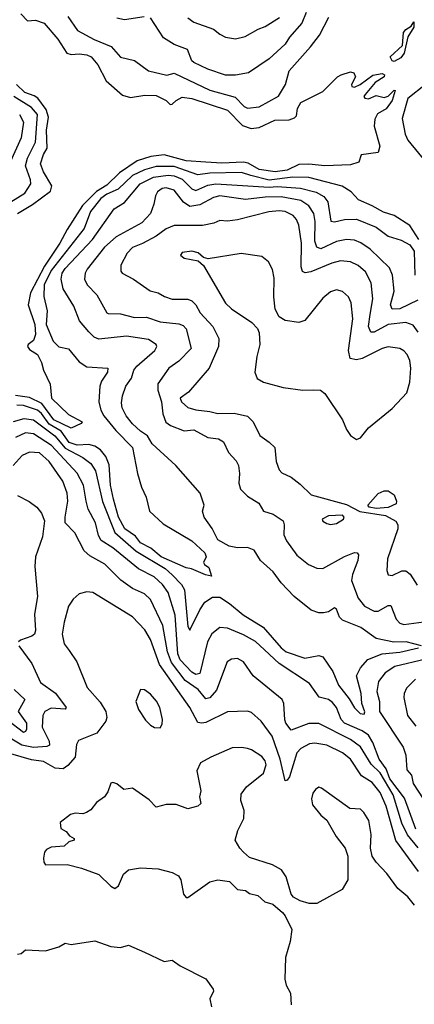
# Model space of a CAD drawing. Extents: x 1552033 to 1694788, y 811965 to 917215.
# Tile 292 of 632: x 1609365 to 1611358, y 894558 to 899522. Entities that reach past the tile are written whole.
import ezdxf

# ---------------------------------------------------------------- set-up
doc = ezdxf.new("R2010")
doc.units = 0

msp = doc.modelspace()

# ---------------------------------------------------------------- linework, layer by layer
at = {"layer": '0CON20XD'}
for points in [[(1609371.9, 899551.9), (1609405, 899516.2), (1609445, 899519.6), (1609489.4, 899505), (1609558.1, 899425), (1609603, 899353), (1609625, 899347.1), (1609665, 899350.4)], [(1609608.5, 899538.5), (1609657.8, 899467.8), (1609742.2, 899422.2), (1609827.4, 899387.4), (1609875, 899333.6), (1609945, 899316.2), (1610016, 899265), (1610107.8, 899242.2), (1610145, 899253.3), (1610325, 899166.8), (1610452.3, 899132.3), (1610498.5, 899085), (1610515, 899076.2), (1610575, 899082.7), (1610672.4, 899137.6), (1610707.1, 899195), (1610726, 899265), (1610833.8, 899385), (1610879.3, 899445), (1610926.2, 899535)], [(1609993.7, 899536.3), (1609895, 899521.8), (1609855, 899530)], [(1610811.5, 899558.5), (1610788.8, 899505), (1610728, 899435), (1610705, 899398.9), (1610624.4, 899325), (1610520.6, 899255), (1610455, 899242.3), (1610405, 899243.6), (1610315, 899272.8), (1610245, 899306), (1610235, 899315.6), (1610212.2, 899372.2), (1610145, 899397.5), (1610090.6, 899430.6), (1610025, 899531.4)], [(1610215, 899531.4), (1610245, 899510.5), (1610344, 899475), (1610375, 899448.8), (1610404.3, 899435), (1610455, 899426.8), (1610502.8, 899437.2), (1610569.2, 899475), (1610605, 899488.2), (1610676.9, 899533.1)], [(1611255, 899312.3), (1611244.8, 899315), (1611235.4, 899335), (1611298.2, 899391.8), (1611302.9, 899457.1), (1611315, 899473.3), (1611340.9, 899489.1), (1611355, 899512.5), (1611355.3, 899485), (1611324, 899436), (1611306.4, 899353.6), (1611289.8, 899330.3), (1611255, 899312.3)], [(1609665, 899350.4), (1609705, 899345.3), (1609725.6, 899335), (1609760, 899295), (1609802, 899215), (1609885, 899142.5), (1609925, 899130.8), (1609997.7, 899142.3), (1610055, 899140), (1610105, 899115.6), (1610125, 899095.7), (1610135, 899095.8), (1610155, 899115.7), (1610185, 899131.4), (1610235, 899125.5), (1610415, 899065.7), (1610489.4, 898989.4), (1610533.5, 898973.5), (1610575, 898978.8), (1610654, 899016), (1610725, 899017.7), (1610751.8, 899028.2), (1610762.4, 899037.6), (1610767.1, 899075), (1610785, 899105.8), (1610895, 899161.2), (1610970, 899235), (1610987.5, 899245), (1611035, 899258.8), (1611052.5, 899255), (1611060, 899235), (1611040, 899195), (1611042.5, 899185), (1611055, 899182.5), (1611083.3, 899195), (1611147.4, 899242.6), (1611195, 899251.5), (1611206.9, 899245), (1611204.4, 899235), (1611160, 899205), (1611108.8, 899145), (1611102.5, 899135), (1611107, 899127), (1611126.4, 899123.6), (1611165, 899140), (1611205, 899130), (1611225, 899137.5), (1611255, 899167.5), (1611260, 899165), (1611245.6, 899115), (1611215, 899073.8), (1611171.9, 899048.1), (1611158.8, 899021.2), (1611154, 898985), (1611183.8, 898885), (1611175, 898853.3), (1611088.3, 898841.7), (1611077.5, 898805), (1611035, 898791.1), (1610905, 898786), (1610824.7, 898794.7), (1610775, 898793), (1610715, 898764.6), (1610655, 898756), (1610575, 898767.9), (1610518.4, 898798.4), (1610495, 898804.3), (1610385, 898799), (1610305.2, 898804.8), (1610205, 898810.2), (1610095, 898841.4), (1610028.1, 898831.9), (1609958.3, 898811.7), (1609869.8, 898750.2), (1609805, 898688), (1609753.5, 898656.5), (1609683, 898585), (1609605.6, 898464.4), (1609568.8, 898395), (1609491, 898279), (1609419.4, 898145), (1609408.8, 898085), (1609441.6, 897985), (1609445.7, 897935.7), (1609435.2, 897904.8), (1609407.5, 897885), (1609404.1, 897875), (1609415, 897860.5), (1609455, 897834.6), (1609476.2, 897793.8), (1609486.2, 897755), (1609519, 897685), (1609525.4, 897615), (1609611.2, 897531.2), (1609680, 897495), (1609675, 897486.7), (1609625, 897463.3), (1609537.1, 897505), (1609476.9, 897586.9), (1609415, 897618.4), (1609345, 897627.6)], [(1609354, 898546), (1609430, 898590), (1609521.7, 898658.3), (1609526.9, 898685), (1609485, 898755.6), (1609471.1, 898795), (1609485, 898842.9), (1609504.1, 898875), (1609500.8, 898965), (1609511.5, 899031.5), (1609499.5, 899069.5), (1609456.3, 899126.3), (1609438.9, 899138.9), (1609392.1, 899155), (1609348.8, 899195)], [(1611413.6, 899196.4), (1611324.3, 899125), (1611295.4, 899025), (1611311.8, 898945), (1611324.5, 898915), (1611455.4, 898755)], [(1609320.8, 898605), (1609392.2, 898647.8), (1609421.9, 898695), (1609420.7, 898715), (1609395.2, 898785.2), (1609405.6, 898825), (1609445.5, 898905), (1609454.5, 899045), (1609425, 899080.3), (1609335.1, 899135.1)], [(1609364.1, 899045), (1609383.9, 899005), (1609372.5, 898927.5), (1609317.7, 898805)], [(1611379.6, 898415), (1611335, 898485.5), (1611255.3, 898535), (1611201.6, 898551.6), (1611145, 898584.7), (1611075, 898613.8), (1611038.6, 898655), (1610992.8, 898682.8), (1610825, 898727.1), (1610745, 898729), (1610625, 898714), (1610532.3, 898737.7), (1610485, 898751.6), (1610325, 898748), (1610265, 898739.8), (1610145, 898782.3), (1610055, 898781.5), (1609995, 898764.9), (1609935, 898737.6), (1609862.3, 898667.7), (1609805, 898642), (1609775, 898621.5), (1609723.1, 898555), (1609690.8, 898469.2), (1609525, 898258.5), (1609489.5, 898185), (1609487, 898127), (1609504.6, 898055), (1609499.6, 897985), (1609535, 897900.9), (1609563.4, 897873.4), (1609612.4, 897862.4), (1609665, 897797.9), (1609705, 897772.9), (1609810, 897765), (1609809.2, 897745), (1609779.2, 897700.7), (1609769.2, 897675), (1609765.6, 897595), (1609775, 897553.8), (1609791, 897525), (1609850.9, 897450.9), (1609934.8, 897365), (1609959.5, 897235), (1609979.8, 897165), (1610003.5, 897115), (1610020, 897045), (1610090.5, 896980.5), (1610235, 896895.4), (1610300, 896835), (1610306.1, 896813.9), (1610293.3, 896785), (1610297.5, 896775), (1610320.3, 896760.3), (1610333, 896717), (1610302.9, 896722.9), (1610233, 896753), (1610205, 896759.3), (1610079.6, 896815), (1610027.9, 896857.9), (1609975, 896884.5), (1609949.3, 896919.3), (1609896, 896955), (1609865, 897014.7), (1609838.8, 897105), (1609824.1, 897175.9), (1609817.8, 897277.8), (1609799.5, 897319.5), (1609773.2, 897353.2), (1609745, 897373), (1609715, 897380.7), (1609655, 897376.8), (1609615, 897390.9), (1609575, 897447.7), (1609513.8, 897483.8), (1609475, 897537), (1609455, 897554.1), (1609385, 897577.9), (1609351.4, 897578.6)], [(1610422.1, 896867.9), (1610365, 896900), (1610336.8, 896956.8), (1610296.7, 897015), (1610288.2, 897045), (1610297.1, 897075), (1610275.7, 897135.7), (1610154.2, 897275), (1610034.2, 897384.2), (1610011.2, 897425), (1609975, 897447.5), (1609935.3, 897485), (1609902.9, 897525), (1609883, 897565), (1609878.7, 897591.3), (1609884.3, 897625.7), (1609902, 897675), (1609929.3, 897715), (1609941.5, 897755), (1609956.2, 897775), (1610046.9, 897855), (1610058.5, 897875), (1610054.4, 897885), (1610015, 897910), (1609905, 897926.2), (1609765, 897911.2), (1609742, 897922), (1609715, 897948.6), (1609666.8, 898005), (1609638.8, 898078.8), (1609584.8, 898164.8), (1609575.3, 898215), (1609580.4, 898245), (1609595, 898268.7), (1609732.2, 898415), (1609841.6, 898568.4), (1609895, 898601.1), (1609973.2, 898695), (1610041, 898729), (1610115, 898739.3), (1610145, 898734.9), (1610185, 898718), (1610235, 898670.4), (1610255, 898660.8), (1610315, 898687.6), (1610355, 898695.7), (1610625, 898678.3), (1610665, 898681.2), (1610782.9, 898672.9), (1610862.6, 898652.6), (1610900.7, 898630.7), (1610921.7, 898605), (1610936.1, 898506.1), (1610955, 898503.5), (1611005, 898515.2), (1611065, 898516.2), (1611165, 898476.5), (1611225, 898431.9), (1611291.5, 898411.5), (1611335, 898388.2), (1611356.6, 898355), (1611360.4, 898235)], [(1611375, 898108), (1611285, 898064.8), (1611245, 898063.2), (1611237.3, 898085), (1611255.5, 898154.5), (1611247.3, 898235), (1611231.7, 898271.7), (1611135, 898365.3), (1611087.5, 898397.5), (1611055, 898410.5), (1611015, 898413.6), (1610965, 898404.8), (1610885, 898367.3), (1610865.5, 898375), (1610855.2, 898405.2), (1610857.6, 898505), (1610850.2, 898545), (1610825, 898584.1), (1610785, 898610.6), (1610685, 898629), (1610605, 898628.3), (1610505, 898616.3), (1610375, 898634.8), (1610343.5, 898626.5), (1610275, 898588.6), (1610225, 898580.4), (1610192.3, 898602.2), (1610145, 898662.5), (1610105, 898675.3), (1610085, 898671.8), (1610060.8, 898655), (1610050.8, 898635), (1610043.2, 898593.2), (1610026.2, 898545), (1609981.6, 898498.4), (1609852.5, 898427.5), (1609793.9, 898376.1), (1609706.6, 898265), (1609695.4, 898245), (1609691.8, 898215), (1609705.4, 898185), (1609755, 898135.5), (1609804.5, 898045), (1609811.4, 898041.4), (1609875, 898040.3), (1609945, 898020.5), (1610005, 898022.7), (1610075, 897998.8), (1610169.1, 897989.1), (1610190, 897980), (1610205, 897964.3), (1610231.5, 897865), (1610169.2, 897800.8), (1610118.2, 897765), (1610062.8, 897687.2), (1610063.1, 897655), (1610081.7, 897595), (1610087.5, 897535), (1610102.8, 897492.8), (1610126.8, 897476.8), (1610195, 897449.5), (1610245, 897455.4), (1610315, 897415.3), (1610368.9, 897408.9), (1610394.6, 897394.6), (1610420, 897340), (1610458.4, 897298.4), (1610470, 897275), (1610475.4, 897235), (1610471.8, 897185), (1610480.5, 897155), (1610515, 897120.8), (1610572.9, 897085), (1610596, 897045), (1610645, 897028.7), (1610695.3, 896995.3), (1610701.2, 896975), (1610698.8, 896925), (1610711.8, 896895), (1610765, 896822.9), (1610822.5, 896775), (1610865, 896756.4), (1610895, 896756.2), (1611005, 896815.4), (1611055, 896835.7), (1611068.8, 896835), (1611075.5, 896825), (1611072.9, 896795), (1611045.4, 896725), (1611040.4, 896695), (1611074.4, 896605.6), (1611106.7, 896565), (1611155, 896539.6), (1611175, 896539.6), (1611225, 896568.6), (1611238.8, 896568.8), (1611265, 896500), (1611285, 896480), (1611305, 896472.7), (1611405, 896486.9)], [(1611377.2, 897947.2), (1611351.8, 897981.8), (1611315, 897995.3), (1611225, 897985.2), (1611155, 897947.5), (1611137.8, 897947.8), (1611126.6, 897975), (1611133.9, 898036.1), (1611147.5, 898115), (1611138.8, 898195), (1611111, 898251), (1611073.7, 898283.7), (1611035, 898302.4), (1610985, 898306.4), (1610941.4, 898295), (1610835, 898251.6), (1610806.9, 898246.9), (1610792.6, 898252.6), (1610787.1, 898277.1), (1610788.3, 898395), (1610775, 898485.8), (1610762.8, 898515), (1610746.1, 898535), (1610705, 898555.2), (1610675, 898559.3), (1610623.6, 898553.6), (1610465, 898513.5), (1610415, 898507.3), (1610375, 898509.6), (1610345, 898496.4), (1610287.5, 898485), (1610145, 898484.1), (1610105, 898468.2), (1610055, 898431.9), (1609985, 898394.2), (1609935, 898373.8), (1609907.5, 898345), (1609875.8, 898285), (1609875.8, 898255), (1609882, 898245), (1609939.2, 898215), (1610023.8, 898155), (1610065, 898145.5), (1610096.5, 898126.5), (1610135, 898113.6), (1610215, 898113.5), (1610234.8, 898104.8), (1610254, 898085), (1610276.8, 898045), (1610339.6, 897975), (1610371.5, 897915), (1610369.6, 897875), (1610321.1, 897765), (1610217.1, 897645), (1610176, 897615), (1610181.4, 897595), (1610215, 897566.9), (1610255.4, 897555.4), (1610325, 897547.3), (1610365, 897536.2), (1610448.5, 897538.5), (1610515, 897523.5), (1610543.8, 897495), (1610576.9, 897426.9), (1610625, 897392.2), (1610653.3, 897365), (1610660.9, 897295), (1610675, 897252.5), (1610688.3, 897238.3), (1610735.5, 897215.5), (1610781.4, 897181.4), (1610836.3, 897126.3), (1611015, 897078.8), (1611083.2, 897043.2), (1611212.5, 897022.5), (1611264, 896994), (1611273.6, 896975), (1611274.5, 896955), (1611221.5, 896805), (1611218.6, 896745), (1611225, 896724), (1611245, 896720), (1611295, 896744.5), (1611315, 896743.6), (1611336.8, 896726.8), (1611372, 896672)], [(1611065, 897406.2), (1611085, 897413.8), (1611126.7, 897465), (1611245, 897562.9), (1611319.1, 897640.9), (1611335.2, 897695), (1611340.5, 897765), (1611335.3, 897805), (1611321.5, 897835), (1611305, 897853.6), (1611285, 897864.6), (1611225, 897873.8), (1611195, 897865.4), (1611095, 897814.7), (1611065, 897807.9), (1611034, 897815), (1611025.4, 897855.4), (1611046.5, 898015), (1611039.2, 898095), (1611025, 898125.7), (1610995, 898151.9), (1610965, 898161.1), (1610935, 898150.5), (1610895, 898118.6), (1610805, 898005.8), (1610775, 897995.6), (1610705.5, 898005.5), (1610675.7, 898025), (1610655, 898063.3), (1610648.2, 898125), (1610649.5, 898219.5), (1610642.4, 898262.4), (1610621.2, 898301.2), (1610587.8, 898327.8), (1610483.9, 898343.9), (1610316.4, 898316.4), (1610293.8, 898323.8), (1610266.8, 898346.8), (1610234.3, 898355.7), (1610185, 898348.8), (1610176.7, 898335), (1610195, 898320.8), (1610266.2, 898306.2), (1610293.9, 898283.9), (1610405, 898093.3), (1610435, 898065.5), (1610538, 897995), (1610565.5, 897965.5), (1610574.5, 897944.5), (1610577.9, 897885), (1610562.2, 897825), (1610551.9, 897745), (1610563.7, 897713.7), (1610595.3, 897695.3), (1610695, 897668.8), (1610795, 897653.8), (1610846.2, 897656.2), (1610883.3, 897655), (1610905, 897638.5), (1610994.5, 897505), (1611015, 897456), (1611035, 897425.8), (1611065, 897406.2)], [(1609335, 897497.4), (1609388.6, 897511.4), (1609435, 897505.8), (1609542.5, 897425), (1609595, 897362.7), (1609684.6, 897315), (1609725.3, 897285), (1609747.3, 897247.3), (1609783.8, 897093.8), (1609846.5, 896936.5), (1609953.7, 896843.7), (1610099.1, 896755), (1610135, 896724), (1610183, 896675), (1610197.6, 896647.6), (1610215, 896463.3), (1610225, 896444), (1610275, 896547.9), (1610299.7, 896585), (1610339, 896611), (1610375, 896611.6), (1610425, 896579.8), (1610492.7, 896522.7), (1610595, 896459.8), (1610685.6, 896355), (1610710, 896335), (1610805, 896304.2), (1610875, 896316.8), (1610895, 896309.6), (1610945.9, 896235.9), (1610975, 896166.8), (1611028.6, 896098.6), (1611055, 896053.6), (1611083.5, 896025), (1611105, 896021.2), (1611107.1, 896032.9), (1611091.8, 896075), (1611088.6, 896125), (1611065.4, 896215), (1611085.9, 896254.1), (1611123.4, 896296.6), (1611194.5, 896325.5), (1611285, 896333.2), (1611378.8, 896355)], [(1611365, 895441.6), (1611307.7, 895597.7), (1611234.3, 895695), (1611215.1, 895745), (1611180.2, 895795), (1611148, 895878), (1611125.7, 895915), (1611095, 895937.3), (1611004.9, 895974.9), (1610988.7, 895995), (1610965.2, 896055.2), (1610945, 896080.4), (1610925, 896094.6), (1610876.4, 896106.4), (1610827.8, 896175), (1610675, 896276.3), (1610601.5, 896345), (1610555, 896386.7), (1610495, 896421.8), (1610415, 896454.6), (1610375, 896457.5), (1610335, 896426.9), (1610313.6, 896386.4), (1610274.7, 896225.3), (1610255, 896220.4), (1610235, 896232), (1610176.2, 896295), (1610163.7, 896325), (1610150.4, 896520.4), (1610114.3, 896635), (1610085.8, 896675), (1610045, 896713.2), (1609965, 896753.7), (1609835, 896858.9), (1609776.2, 896896.2), (1609762.7, 896922.7), (1609747.8, 896985), (1609711.7, 897055), (1609701.1, 897095), (1609687.7, 897175), (1609655, 897235.4), (1609526.5, 897375), (1609435, 897434), (1609395, 897439.6), (1609344, 897416)], [(1611377.4, 895347.4), (1611322.6, 895412.6), (1611295, 895472.3), (1611250.1, 895615), (1611184.9, 895725), (1611139.1, 895769.1), (1611085, 895856.8), (1611035, 895893.1), (1610875, 895974.1), (1610825, 895973.5), (1610735, 895940.6), (1610709.4, 895975), (1610703.3, 895993.3), (1610698.5, 896075), (1610690, 896095), (1610544.4, 896215), (1610495.6, 896285), (1610465, 896301.5), (1610435, 896299.1), (1610413.3, 896285), (1610358.6, 896141.4), (1610325, 896102.9), (1610305, 896098.2), (1610266.7, 896145), (1610201.5, 896191.5), (1610131.3, 896281.3), (1610111, 896335), (1610088, 896468), (1610025, 896599.5), (1609995, 896627.1), (1609935, 896655.3), (1609876, 896696), (1609795, 896776.8), (1609719, 896819), (1609691.1, 896845), (1609643.3, 896935), (1609595.6, 896985), (1609594.4, 897014.4), (1609609.2, 897095), (1609605.2, 897135), (1609583.8, 897195), (1609515, 897294.7), (1609465, 897338), (1609415, 897341.4), (1609378.5, 897325), (1609332.5, 897275)], [(1611165, 897058.1), (1611130, 897065), (1611122.5, 897075), (1611175, 897133.3), (1611205, 897146.7), (1611225, 897147.5), (1611255, 897127.5), (1611268, 897095), (1611265, 897081.2), (1611225, 897062.5), (1611165, 897058.1)], [(1609355, 897123.6), (1609413.5, 897093.5), (1609451.9, 897065), (1609475.6, 897035), (1609491.5, 896995), (1609480.9, 896915), (1609444.5, 896814.5), (1609442.3, 896765), (1609456, 896615), (1609440.3, 896525), (1609445, 896442.5), (1609439.6, 896425), (1609426, 896415), (1609369.2, 896395), (1609359.4, 896385)], [(1610935, 896977.5), (1610965, 896982.5), (1611000, 897005), (1611003.8, 897015), (1610995, 897023.8), (1610925, 897021.5), (1610892.5, 897005), (1610895, 896993.8), (1610915, 896982.5), (1610935, 896977.5)], [(1611393.3, 896365), (1611316.2, 896385), (1611253.5, 896383.5), (1611165, 896402.7), (1611087.6, 896457.6), (1610995, 896495.4), (1610980.3, 896510.3), (1610965, 896550), (1610955, 896557.5), (1610925, 896537.5), (1610898.3, 896531.7), (1610875, 896531.3), (1610837.5, 896545), (1610751.1, 896615), (1610685, 896683.9), (1610645, 896738.2), (1610580.9, 896795), (1610548.3, 896848.3), (1610515, 896862.2), (1610465, 896860.5), (1610422.1, 896867.9)], [(1611377.9, 895227.9), (1611263.4, 895383.4), (1611215, 895557.5), (1611185, 895626.7), (1611145, 895677.1), (1611090.4, 895710.4), (1611035.3, 895795), (1610995, 895826.7), (1610915.3, 895864.7), (1610855, 895875.2), (1610828.4, 895871.6), (1610785, 895848.4), (1610765, 895826.2), (1610726.6, 895705), (1610715, 895688.1), (1610705, 895684.2), (1610679.5, 895795), (1610639.7, 895909.7), (1610585, 895985.5), (1610535, 896028.9), (1610515, 896036.9), (1610415, 896032.1), (1610305, 895979.3), (1610285, 895975.3), (1610265, 895979.6), (1610224, 896055), (1610071.1, 896271.1), (1610025, 896397.8), (1609997, 896447), (1609935, 896511.1), (1609735, 896634.4), (1609705, 896637.1), (1609665, 896627.5), (1609635, 896600.8), (1609612.5, 896565), (1609589.6, 896485), (1609579.6, 896425), (1609589.6, 896375), (1609615, 896341.5), (1609653.6, 896285), (1609706, 896156), (1609771.8, 896081.8), (1609800.4, 896035), (1609806.1, 896005), (1609800, 895985), (1609755.3, 895924.7), (1609661.7, 895888.3), (1609652.6, 895867.4), (1609645.3, 895805), (1609608.2, 895761.8), (1609585, 895745.6), (1609545, 895748.9), (1609485, 895783.1), (1609425, 895791.2), (1609320.5, 895820.5)], [(1609360.5, 896365), (1609426.4, 896276.4), (1609470.7, 896180.7), (1609546.5, 896126.5), (1609600, 896055), (1609594.3, 896045.7), (1609525, 896051.2), (1609492.5, 896035), (1609482.5, 896015), (1609479, 895955), (1609513.5, 895885), (1609516, 895865), (1609502.7, 895857.3), (1609435, 895852.4), (1609375.5, 895865.5), (1609325.7, 895895)], [(1611415, 896298.5), (1611259.3, 896260.7), (1611210.6, 896229.4), (1611175.9, 896185), (1611168, 896135), (1611182.3, 896085), (1611182.2, 896035), (1611301.1, 895855), (1611314.8, 895815), (1611320.3, 895740.3), (1611343.1, 895713.1), (1611352.1, 895672.1), (1611402.3, 895595)], [(1611363.3, 896196.7), (1611318.3, 896151.7), (1611305.6, 896125), (1611304.5, 896105), (1611323.5, 896015), (1611365, 895961.4)], [(1609338.3, 896145), (1609392.1, 896095), (1609357.5, 896035), (1609399.3, 895975), (1609399.5, 895945), (1609395, 895933.1), (1609385, 895929.2), (1609305, 895989.4)], [(1610075, 895952.5), (1610085, 895970), (1610086.1, 895993.9), (1610073.1, 896055), (1610055.9, 896085.9), (1610025, 896122), (1609995, 896143.8), (1609975, 896146.2), (1609951.9, 896085), (1609965.7, 896045), (1610001.1, 895991.1), (1610025, 895966.2), (1610046.4, 895953.6), (1610075, 895952.5)], [(1611358.7, 895058.7), (1611325, 895100), (1611275, 895141.9), (1611218.2, 895218.2), (1611164.3, 895275), (1611144.4, 895305), (1611135.7, 895345.7), (1611139.6, 895415), (1611127.5, 895485), (1611103.3, 895525), (1611085, 895541.5), (1611032.5, 895545), (1610888.3, 895648.3), (1610875, 895652.5), (1610858.3, 895641.7), (1610845, 895622.5), (1610839.2, 895595), (1610844.2, 895564.2), (1610885, 895511.2), (1610915.8, 895485.8), (1610962.5, 895405), (1611008, 895345), (1611021.2, 895305), (1611021.2, 895185), (1610993, 895137), (1610865, 895066.7), (1610826.4, 895066.4), (1610780.5, 895080.5), (1610747.7, 895097.7), (1610735, 895113.3), (1610710.5, 895200.5), (1610686.8, 895236.8), (1610641, 895261), (1610525, 895298.8), (1610496, 895326), (1610476.7, 895345), (1610453.6, 895386.4), (1610466.2, 895435), (1610496.2, 895495), (1610498, 895535), (1610482, 895585), (1610483, 895617), (1610510, 895655), (1610596.3, 895723.7), (1610608.9, 895765), (1610603.8, 895785), (1610587, 895807), (1610535, 895841.2), (1610515, 895847.3), (1610485, 895853.3), (1610438.3, 895851.7), (1610330, 895805), (1610278.8, 895775), (1610260, 895735), (1610280, 895635), (1610273.3, 895605), (1610279.3, 895570.7), (1610265, 895556.7), (1610215, 895543.8), (1610155, 895566.2), (1610105, 895566.2), (1610055, 895552.5), (1610019.8, 895589.8), (1609935, 895647.5), (1609890.7, 895640.7), (1609855, 895670), (1609835, 895676.7), (1609825, 895672.5), (1609810.8, 895629.2), (1609794, 895605), (1609753.8, 895575), (1609725, 895538.8), (1609702.5, 895525), (1609685, 895518), (1609645, 895522), (1609622.5, 895515), (1609570, 895475), (1609572.5, 895445), (1609599.3, 895429.3), (1609617, 895407), (1609640, 895395), (1609640, 895385), (1609613, 895377), (1609590, 895355), (1609525, 895350.5), (1609501.2, 895338.8), (1609491.2, 895325), (1609484.8, 895295), (1609486.6, 895275), (1609495, 895261.8), (1609605, 895263.4), (1609677.3, 895245), (1609765, 895212.4), (1609825, 895153.3), (1609845, 895142.1), (1609864.5, 895155.5), (1609889.1, 895215), (1609915, 895235.6), (1609975, 895246.8), (1610065, 895240.7), (1610135, 895222.9), (1610166.5, 895206.5), (1610178.5, 895185), (1610193, 895113), (1610205, 895096.2), (1610215, 895096.6), (1610325, 895175.4), (1610365.8, 895185.8), (1610425, 895176.7), (1610465, 895136.7), (1610505, 895132.5), (1610525, 895117.5), (1610567, 895107), (1610602.5, 895075), (1610643.6, 895063.6), (1610691.7, 895021.7), (1610706.2, 895005), (1610738.8, 894935), (1610730, 894875), (1610706.9, 894795), (1610703.1, 894685), (1610710.5, 894655), (1610732.5, 894615), (1610735.6, 894555.6)], [(1609355, 894811.1), (1609372.5, 894815), (1609395, 894833.1), (1609495, 894828.5), (1609562.7, 894847.3), (1609595, 894865.8), (1609625, 894860), (1609745, 894877.5), (1609825, 894849.2), (1609875, 894844.2), (1609915, 894856.2), (1609995, 894821.2), (1610095, 894774), (1610135, 894780), (1610175, 894752), (1610305, 894686.2), (1610342, 894635), (1610343.8, 894625), (1610326, 894585), (1610333.3, 894545)]]:
    msp.add_lwpolyline(points, dxfattribs=at)

doc.saveas('drawing.dxf')
